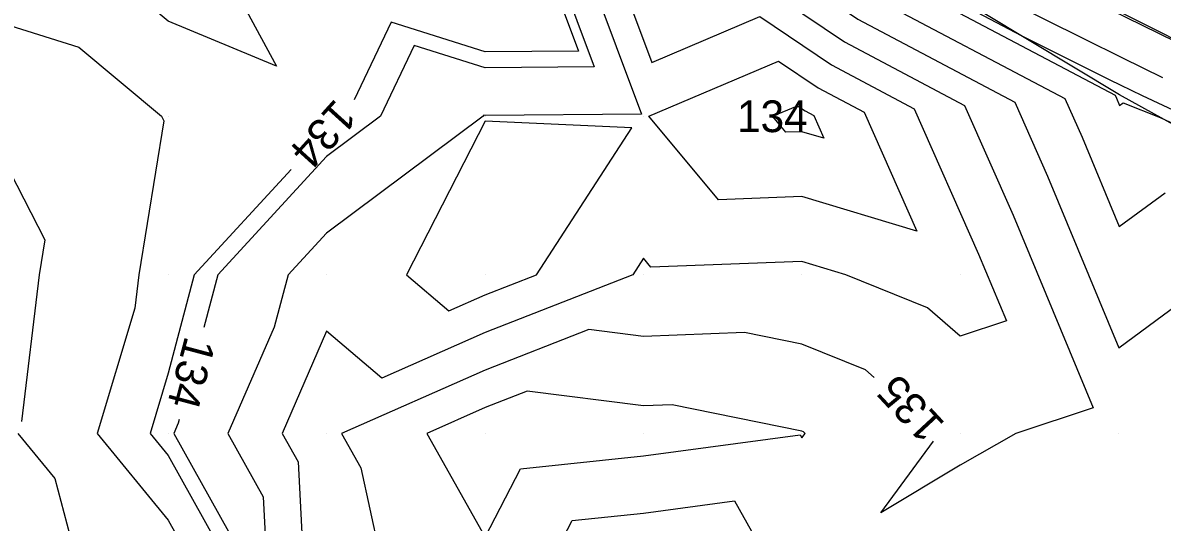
# Model space of a CAD drawing. Extents: x 2354170 to 2357230, y 866100 to 868290.
# Drawn here: x 2354320.8 to 2354392.7, y 867814.4 to 867845.9 of the extents above; entities that cross this region are included whole.
import ezdxf

# ---------------------------------------------------------------- set-up
doc = ezdxf.new("R2010")
doc.units = 0
for name, color, linetype in [('Default', 7, 'Continuous'), ('DTM Contours Major', 7, 'Continuous'), ('DTM Contours Major Text', 7, 'Continuous'), ('DTM Contours Minor', 7, 'Continuous'), ('DTM Contours Minor Text', 7, 'Continuous'), ('Exist DTM QL2 LIDAR Elevation Point', 7, 'Continuous'), ('Exist Roads EOP', 7, 'Continuous'), ('PH Exist DTM Breakline', 7, 'Continuous')]:
    doc.layers.add(name, color=color, linetype=linetype)

msp = doc.modelspace()

# ---------------------------------------------------------------- linework, layer by layer
at = {"layer": 'Default'}
for points in [[(2354265.28, 867873.842), (2354269.121, 867881.618), (2354272.841, 867889.225), (2354275.386, 867894.192), (2354278.401, 867894.068), (2354282.749, 867891.944), (2354299.146, 867885.199), (2354302.374, 867884.77), (2354304.054, 867883.905), (2354305.784, 867883.079), (2354326.465, 867872.443), (2354329.261, 867870.424), (2354331.325, 867870.031), (2354345.844, 867862.915), (2354347.955, 867860.997), (2354349.901, 867861.314), (2354361.174, 867856.568), (2354362.109, 867854.064), (2354363.742, 867854.757), (2354374.333, 867847.602), (2354386.565, 867841.134), (2354387.646, 867838.696), (2354389.991, 867833.062), (2354392.884, 867835.2)], [(2354260.316, 867863.289), (2354265.69, 867874.17), (2354270.896, 867884.815), (2354274.457, 867891.766), (2354278.676, 867891.591), (2354284.76, 867888.619), (2354296.585, 867883.755), (2354302.088, 867883.023), (2354303.569, 867882.261), (2354306.492, 867880.867), (2354323.669, 867872.033), (2354327.941, 867868.948), (2354331.096, 867868.347), (2354343.172, 867862.428), (2354346.678, 867859.243), (2354349.909, 867859.769), (2354359.64, 867855.672), (2354361.567, 867850.515), (2354364.93, 867851.943), (2354373.499, 867846.155), (2354383.395, 867840.921), (2354385.471, 867836.24), (2354389.975, 867825.419), (2354395.531, 867829.524)], [(2354309.877, 867884.787), (2354330.849, 867873.915), (2354331.305, 867873.681), (2354331.741, 867873.47), (2354332.195, 867873.244), (2354332.649, 867873.014), (2354347.612, 867865.779), (2354349.215, 867864.952), (2354350.788, 867864.153), (2354352.35, 867863.352), (2354360.569, 867859.885), (2354363.099, 867858.589), (2354365.633, 867857.309), (2354374.193, 867851.627), (2354375.396, 867851.039), (2354376.654, 867850.422), (2354377.985, 867849.78), (2354387.732, 867844.922), (2354390.202, 867843.712), (2354392.727, 867842.47)], [(2354319.207, 867882.048), (2354322.277, 867880.457), (2354327.031, 867878.021), (2354331.564, 867875.818), (2354336.296, 867873.469), (2354341.02, 867871.076), (2354342.932, 867870.152), (2354347.83, 867867.625), (2354352.639, 867865.184), (2354357.414, 867862.736), (2354358.625, 867862.225), (2354363.552, 867859.702), (2354368.484, 867857.21), (2354369.768, 867856.358), (2354374.471, 867854.063), (2354379.388, 867851.647), (2354384.588, 867849.14), (2354385.24, 867848.814), (2354390.415, 867846.28), (2354395.703, 867843.68)], [(2354304.697, 867874.224), (2354309.324, 867872.017), (2354312.486, 867870.391), (2354322.663, 867863.042), (2354330.18, 867861.611), (2354332.486, 867860.48), (2354341.57, 867852.228), (2354349.944, 867853.59), (2354353.507, 867852.09), (2354356.854, 867843.13), (2354349.964, 867843.076), (2354345.495, 867844.489), (2354343.376, 867840.02), (2354339.964, 867837.479), (2354333.094, 867830.02), (2354332.21, 867826.695)], [(2354315.282, 867870.802), (2354323.983, 867864.518), (2354330.409, 867863.295), (2354335.157, 867860.967), (2354342.847, 867853.982), (2354349.935, 867855.135), (2354355.04, 867852.986), (2354359.836, 867840.148), (2354349.964, 867840.07), (2354349.891, 867840.093), (2354349.856, 867840.02), (2354339.964, 867832.653), (2354337.539, 867830.02), (2354336.66, 867826.717), (2354333.74, 867820.02), (2354335.969, 867816.025), (2354336.28, 867810.02)], [(2354333.132, 867865.553), (2354340.501, 867861.941), (2354345.401, 867857.489), (2354349.918, 867858.224), (2354358.107, 867854.777), (2354361.025, 867846.966), (2354366.118, 867849.129), (2354372.664, 867844.707), (2354380.225, 867840.709), (2354383.295, 867833.783), (2354388.355, 867821.629), (2354383.476, 867820.02), (2354379.964, 867818.022), (2354374.946, 867815.002), (2354378.263, 867819.532)], [(2354359.981, 867858.611), (2354361.364, 867858.029), (2354362.512, 867857.545), (2354362.647, 867857.476), (2354362.781, 867857.408), (2354363.655, 867856.828), (2354375.167, 867849.05), (2354389.735, 867841.347), (2354389.821, 867841.153), (2354390.007, 867840.706), (2354390.236, 867840.875), (2354392.569, 867839.953), (2354410.602, 867831.536)], [(2354356.574, 867853.881), (2354360.483, 867843.417), (2354367.306, 867846.315), (2354371.83, 867843.259), (2354377.055, 867840.496), (2354381.12, 867831.327), (2354382.877, 867827.107), (2354379.964, 867826.147), (2354377.884, 867827.94), (2354372.74, 867830.02), (2354369.964, 867830.857), (2354360.438, 867830.494), (2354359.964, 867831.062), (2354359.288, 867830.02), (2354349.964, 867826.38), (2354343.45, 867823.507), (2354339.964, 867826.463), (2354337.154, 867820.02), (2354338.16, 867818.217), (2354338.586, 867810.02)], [(2354319.963, 867845.753), (2354324.334, 867844.391), (2354329.536, 867840.02), (2354329.681, 867839.738), (2354328.105, 867830.02), (2354327.851, 867827.908), (2354325.488, 867820.02), (2354329.963, 867814.55), (2354331.585, 867811.642)], [(2354360.298, 867840.02), (2354368.494, 867843.501), (2354370.996, 867841.811), (2354373.885, 867840.283), (2354377.218, 867832.767), (2354369.964, 867834.954), (2354364.697, 867834.753), (2354360.298, 867840.02)], [(2354368.113, 867840.02), (2354369.683, 867840.687), (2354370.161, 867840.363), (2354370.715, 867840.071), (2354371.353, 867838.631), (2354369.964, 867839.05), (2354368.955, 867839.012), (2354368.113, 867840.02)], [(2354349.964, 867839.722), (2354345.004, 867830.02), (2354347.688, 867827.745), (2354349.964, 867828.748), (2354353.221, 867830.02), (2354359.225, 867839.282), (2354349.964, 867839.722)], [(2354319.963, 867836.543), (2354322.174, 867832.231), (2354321.815, 867830.02), (2354320.701, 867820.758)], [(2354374.534, 867823.542), (2354373.971, 867824.028), (2354369.964, 867825.648), (2354366.333, 867826.389), (2354359.964, 867826.13), (2354356.51, 867826.567), (2354349.964, 867824.011), (2354340.915, 867820.02), (2354342.132, 867817.852), (2354343.824, 867810.02), (2354349.964, 867807.201), (2354353.661, 867806.323), (2354353.129, 867810.02), (2354355.458, 867814.525), (2354359.964, 867814.994), (2354365.706, 867815.762), (2354368.938, 867810.02), (2354368.7, 867808.756), (2354365, 867800.02), (2354369.546, 867794.819)], [(2354349.964, 867821.642), (2354346.286, 867820.02), (2354349.964, 867813.467), (2354352.197, 867817.787), (2354359.964, 867818.595), (2354369.863, 867819.919), (2354369.964, 867819.74), (2354370.169, 867820.02), (2354370.059, 867820.115), (2354369.964, 867820.153), (2354361.769, 867821.826), (2354359.964, 867821.752), (2354352.624, 867822.681), (2354349.964, 867821.642)], [(2354330.668, 867820.896), (2354330.606, 867820.663), (2354330.326, 867820.02), (2354333.777, 867813.834), (2354333.975, 867810.02), (2354332.924, 867807.059), (2354333.431, 867800.02), (2354334.912, 867795.072), (2354330.21, 867790.02), (2354329.963, 867789.104), (2354326.693, 867780.02), (2354327.233, 867772.75), (2354328.867, 867770.02), (2354328.345, 867768.402), (2354329.963, 867766.36), (2354334.168, 867765.815), (2354339.964, 867765.662), (2354343.511, 867766.472), (2354346.534, 867770.02), (2354349.964, 867772.51), (2354359.567, 867770.02), (2354351.925, 867768.059), (2354351.963, 867767.941)], [(2354320.48, 867820.02), (2354322.805, 867817.178), (2354324.702, 867810.02)]]:
    msp.add_lwpolyline(points, dxfattribs=at)
at = {"layer": 'DTM Contours Major'}
for points in [[(2354333.132, 867865.553), (2354340.501, 867861.941), (2354345.401, 867857.489), (2354349.918, 867858.224), (2354358.107, 867854.777), (2354361.025, 867846.966), (2354366.118, 867849.129), (2354372.664, 867844.707), (2354380.225, 867840.709), (2354383.295, 867833.783), (2354388.355, 867821.629), (2354383.476, 867820.02), (2354379.964, 867818.022), (2354374.946, 867815.002), (2354378.263, 867819.532)], [(2354374.534, 867823.542), (2354373.971, 867824.028), (2354369.964, 867825.648), (2354366.333, 867826.389), (2354359.964, 867826.13), (2354356.51, 867826.567), (2354349.964, 867824.011), (2354340.915, 867820.02), (2354342.132, 867817.852), (2354343.824, 867810.02), (2354349.964, 867807.201), (2354353.661, 867806.323), (2354353.129, 867810.02), (2354355.458, 867814.525), (2354359.964, 867814.994), (2354365.706, 867815.762), (2354368.938, 867810.02), (2354368.7, 867808.756), (2354365, 867800.02), (2354369.546, 867794.819)]]:
    msp.add_lwpolyline(points, dxfattribs=at)
at = {"layer": 'DTM Contours Minor'}
for points in [[(2354304.84, 867886.029), (2354330.193, 867872.99), (2354331.02, 867872.393), (2354331.631, 867872.276), (2354349.406, 867863.564), (2354349.658, 867863.336), (2354349.889, 867863.373), (2354353.918, 867861.677), (2354361.864, 867858.325), (2354362.798, 867857.847), (2354363.732, 867857.375), (2354369.78, 867853.36), (2354375.445, 867849.533), (2354383.812, 867845.108), (2354389.393, 867842.327), (2354390.061, 867842), (2354390.743, 867841.664), (2354391.434, 867841.322), (2354409.041, 867833.104)], [(2354270.433, 867881.25), (2354279.87, 867880.86), (2354281.587, 867880.021), (2354284.985, 867875.043), (2354289.963, 867873.607), (2354293.558, 867876.426), (2354300.851, 867875.456), (2354301.47, 867875.137), (2354309.56, 867871.28), (2354311.554, 867870.254), (2354322.223, 867862.55), (2354330.103, 867861.049), (2354331.595, 867860.318), (2354341.145, 867851.643), (2354349.947, 867853.075), (2354352.996, 867851.791), (2354355.86, 867844.124), (2354349.964, 867844.078), (2354344.03, 867845.954), (2354341.706, 867841.052)], [(2354334.899, 867846.681), (2354336.807, 867843.177), (2354329.963, 867846.022), (2354327.79, 867847.847)], [(2354337.731, 867836.663), (2354331.613, 867830.02), (2354329.963, 867823.817), (2354328.826, 867820.02), (2354329.963, 867818.63), (2354333.046, 867813.103)]]:
    msp.add_lwpolyline(points, dxfattribs=at)
at = {"layer": 'Exist DTM QL2 LIDAR Elevation Point'}
for p, q in [((2354329.963, 867840.02), (2354329.963, 867840.02)), ((2354339.964, 867840.02), (2354339.964, 867840.02)), ((2354349.964, 867840.02), (2354349.964, 867840.02)), ((2354359.964, 867840.02), (2354359.964, 867840.02)), ((2354369.964, 867840.02), (2354369.964, 867840.02)), ((2354329.963, 867830.02), (2354329.963, 867830.02)), ((2354339.964, 867830.02), (2354339.964, 867830.02)), ((2354349.964, 867830.02), (2354349.964, 867830.02)), ((2354359.964, 867830.02), (2354359.964, 867830.02)), ((2354369.964, 867830.02), (2354369.964, 867830.02)), ((2354379.964, 867830.02), (2354379.964, 867830.02)), ((2354329.963, 867820.02), (2354329.963, 867820.02)), ((2354339.964, 867820.02), (2354339.964, 867820.02)), ((2354349.964, 867820.02), (2354349.964, 867820.02)), ((2354359.964, 867820.02), (2354359.964, 867820.02)), ((2354369.964, 867820.02), (2354369.964, 867820.02)), ((2354379.964, 867820.02), (2354379.964, 867820.02)), ((2354389.964, 867820.02), (2354389.964, 867820.02))]:
    msp.add_line(p, q, dxfattribs=at)
at = {"layer": 'Exist Roads EOP'}
msp.add_lwpolyline([(2354395.789, 867843.715), (2354390.425, 867846.403), (2354385.062, 867849.094), (2354379.7, 867851.787), (2354374.342, 867854.486), (2354368.987, 867857.193), (2354363.636, 867859.908), (2354358.289, 867862.63), (2354352.943, 867865.354), (2354347.596, 867868.076), (2354342.246, 867870.792), (2354336.893, 867873.501), (2354331.535, 867876.201), (2354326.172, 867878.893), (2354320.807, 867881.579), (2354315.44, 867884.26), (2354310.071, 867886.939), (2354304.702, 867889.618), (2354299.333, 867892.296), (2354293.965, 867894.977), (2354288.599, 867897.662), (2354283.238, 867900.355), (2354279.71, 867902.135)], dxfattribs=at)
at = {"layer": 'PH Exist DTM Breakline'}
msp.add_lwpolyline([(2354545.358, 867764.902), (2354538.946, 867765.645), (2354529.51, 867769.492), (2354503.724, 867783.387), (2354467.951, 867802.612), (2354437.211, 867816.015), (2354413.98, 867828.144), (2354390.008, 867841.365), (2354375.715, 867850), (2354362.621, 867857.413), (2354349.888, 867863.652), (2354331.759, 867873.22), (2354302.779, 867887.247), (2354277.711, 867900.27)], dxfattribs=at)

# ---------------------------------------------------------------- texts
at = {"layer": 'Default'}
msp.add_text('134', height=2, dxfattribs=at).set_placement((2354365.869, 867839.02))
for s, rotation, p in [('134', 255.10895, (2354331.049, 867826.221)), ('135', 132.91361, (2354379.067, 867820.621))]:
    msp.add_text(s, height=2, rotation=rotation, dxfattribs=at).set_placement(p)
at = {"layer": 'DTM Contours Major Text'}
msp.add_text('135', height=2, rotation=132.91361, dxfattribs=at).set_placement((2354379.067, 867820.621))
at = {"layer": 'DTM Contours Minor Text'}
msp.add_text('134', height=2, rotation=227.83602, dxfattribs=at).set_placement((2354340.528, 867841.204))

doc.saveas('drawing.dxf')
